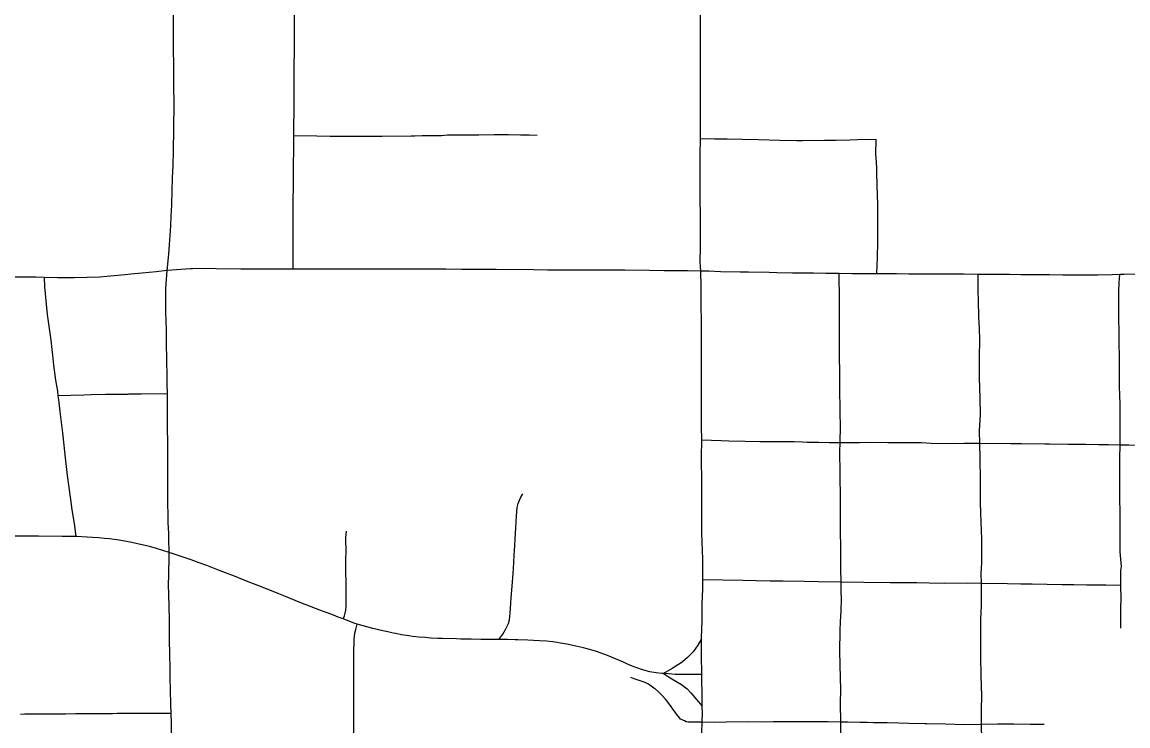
# Model space of a CAD drawing. Extents: x -19 to 366, y -4 to 359.
# Drawn here: x 154.467 to 154.991, y 194.69 to 195.024 of the extents above; entities that cross this region are included whole.
import ezdxf

# ---------------------------------------------------------------- set-up
doc = ezdxf.new("R2010")
doc.units = 0
doc.layers.add('R_Striping', color=7, linetype='Continuous')
doc.layers.add('Sheet Fence', color=7, linetype='Continuous')

msp = doc.modelspace()

# ---------------------------------------------------------------- linework, layer by layer
at = {"layer": 'R_Striping'}
for points in [[(154.5356, 194.90582), (154.53641, 194.91361), (154.53672, 194.91827), (154.53743, 194.92703), (154.53753, 194.93178), (154.5377, 194.93402), (154.53786, 194.93717), (154.53822, 194.94988), (154.5384, 194.95564), (154.53859, 194.96269), (154.53874, 194.97282), (154.53876, 194.97593), (154.53887, 194.98199), (154.53886, 194.98789), (154.5388, 194.99055), (154.53877, 194.99796), (154.53873, 195.00396), (154.53869, 195.0101), (154.53868, 195.01419), (154.53869, 195.01779), (154.53862, 195.02349), (154.53861, 195.02773), (154.5387, 195.03035), (154.53871, 195.03389)], [(154.59567, 194.96968), (154.59571, 194.97323), (154.59584, 194.98246), (154.59593, 194.9889), (154.59579, 194.99344), (154.59593, 195.00231), (154.59602, 195.01028), (154.59607, 195.01337), (154.59601, 195.02178), (154.596, 195.02523), (154.59605, 195.02905), (154.59629, 195.03308)], [(154.78857, 194.96835), (154.78867, 194.97381), (154.78863, 194.98057), (154.78864, 194.98355), (154.78869, 194.992), (154.78866, 194.99697), (154.7886, 195.02023), (154.78859, 195.02535), (154.78863, 195.03061)], [(154.59541, 194.90652), (154.59546, 194.91508), (154.59541, 194.92551), (154.59542, 194.93775), (154.59553, 194.94692), (154.59553, 194.95395), (154.59564, 194.96525), (154.59567, 194.96968)], [(154.71112, 194.96995), (154.70733, 194.97003), (154.70319, 194.97006), (154.69755, 194.97015), (154.69082, 194.97015), (154.68346, 194.97007), (154.6801, 194.97001), (154.67474, 194.97006), (154.66863, 194.97001), (154.66577, 194.96981), (154.65661, 194.96967), (154.65316, 194.96963), (154.6514, 194.9696), (154.63765, 194.96947), (154.63417, 194.96945), (154.62727, 194.96946), (154.62479, 194.96946), (154.61887, 194.96941), (154.6129, 194.96948), (154.60667, 194.96958), (154.59567, 194.96968)], [(154.78872, 194.90564), (154.78854, 194.90994), (154.78861, 194.91714), (154.78856, 194.92753), (154.78854, 194.94418), (154.78851, 194.95072), (154.78847, 194.96072), (154.78857, 194.96835)], [(154.8719, 194.96793), (154.86305, 194.96778), (154.85945, 194.96775), (154.85285, 194.96756), (154.84743, 194.96746), (154.83699, 194.9674), (154.83429, 194.96742), (154.82614, 194.96751), (154.81618, 194.9678), (154.80855, 194.96797), (154.80122, 194.96818), (154.79528, 194.9682), (154.78857, 194.96835)], [(154.87234, 194.90431), (154.8725, 194.90834), (154.87259, 194.91193), (154.87265, 194.91443), (154.87272, 194.91691), (154.87274, 194.91718), (154.87277, 194.92623), (154.87276, 194.92891), (154.8727, 194.9382), (154.87264, 194.94085), (154.87243, 194.94724), (154.87233, 194.95118), (154.87229, 194.95411), (154.8721, 194.95735), (154.87181, 194.96087), (154.8719, 194.96793)], [(154.47746, 194.90255), (154.47327, 194.90268), (154.46933, 194.90271), (154.46536, 194.90268), (154.4569, 194.90273), (154.44982, 194.90273)], [(154.5356, 194.90582), (154.53041, 194.90528), (154.5238, 194.9046), (154.51841, 194.90408), (154.51575, 194.90383), (154.50871, 194.90312), (154.50705, 194.90298), (154.50367, 194.90278), (154.49173, 194.90237), (154.48872, 194.90236), (154.48358, 194.90236), (154.47746, 194.90255)], [(154.48395, 194.84648), (154.4837, 194.84861), (154.48285, 194.85382), (154.48191, 194.86095), (154.48143, 194.8657), (154.48114, 194.86845), (154.48063, 194.87284), (154.47969, 194.87956), (154.47889, 194.88505), (154.47764, 194.89817), (154.47746, 194.90255)], [(154.53572, 194.84733), (154.53567, 194.8523), (154.53564, 194.85562), (154.53552, 194.86351), (154.53536, 194.87138), (154.53523, 194.87792), (154.53501, 194.88612), (154.53498, 194.89736), (154.5356, 194.90582)], [(154.59541, 194.90652), (154.58899, 194.90649), (154.5844, 194.9065), (154.57975, 194.9065), (154.57135, 194.90649), (154.57052, 194.90649), (154.55893, 194.90673), (154.55296, 194.90689), (154.54768, 194.90674), (154.54652, 194.90669), (154.5356, 194.90582)], [(154.6082, 194.90657), (154.60734, 194.90656), (154.59541, 194.90652)], [(154.68285, 194.9064), (154.67527, 194.90642), (154.66776, 194.90647), (154.66182, 194.90651), (154.6585, 194.90652), (154.65284, 194.90652), (154.64524, 194.90652), (154.63795, 194.90651), (154.63283, 194.9065), (154.62902, 194.90654), (154.61821, 194.90657), (154.61071, 194.90657), (154.6082, 194.90657)], [(154.69176, 194.90634), (154.68679, 194.90638), (154.68285, 194.9064)], [(154.72651, 194.90608), (154.72016, 194.90611), (154.71602, 194.90612), (154.70943, 194.90617), (154.69176, 194.90634)], [(154.78872, 194.90564), (154.78253, 194.90576), (154.77147, 194.90578), (154.76441, 194.90586), (154.75278, 194.90599), (154.74639, 194.906), (154.73663, 194.90605), (154.73523, 194.90605), (154.72651, 194.90608)], [(154.78927, 194.82537), (154.78917, 194.83188), (154.78918, 194.83797), (154.78911, 194.86821), (154.78906, 194.87757), (154.78903, 194.88421), (154.789, 194.8867), (154.78899, 194.89817), (154.78872, 194.90564)], [(154.82126, 194.90488), (154.81136, 194.90504), (154.80747, 194.90508), (154.79811, 194.90525), (154.79261, 194.90556), (154.78872, 194.90564)], [(154.85436, 194.90443), (154.85062, 194.90447), (154.84806, 194.90453), (154.8422, 194.9046), (154.83773, 194.90464), (154.83233, 194.90469), (154.82479, 194.90482), (154.82126, 194.90488)], [(154.85484, 194.8242), (154.85503, 194.83226), (154.8549, 194.83823), (154.85484, 194.84175), (154.85478, 194.84768), (154.85478, 194.8539), (154.85473, 194.85796), (154.85465, 194.86475), (154.85461, 194.87701), (154.85456, 194.88027), (154.85456, 194.88193), (154.85454, 194.88721), (154.85453, 194.89096), (154.8545, 194.89575), (154.85439, 194.9003), (154.85436, 194.90443)], [(154.87234, 194.90431), (154.86556, 194.90435), (154.86066, 194.90438), (154.85436, 194.90443)], [(154.88748, 194.90421), (154.88155, 194.90424), (154.87847, 194.90426), (154.87234, 194.90431)], [(154.92031, 194.90398), (154.91358, 194.90408), (154.91026, 194.90409), (154.90323, 194.90414), (154.89697, 194.90417), (154.88748, 194.90421)], [(154.9876, 194.90395), (154.98393, 194.90383), (154.97704, 194.90364), (154.9701, 194.90365), (154.96669, 194.90365), (154.96053, 194.90372), (154.95414, 194.90377), (154.94563, 194.90383), (154.94066, 194.9039), (154.93526, 194.90392), (154.93146, 194.90395), (154.92687, 194.90401), (154.92031, 194.90398)], [(154.92117, 194.82382), (154.92101, 194.82989), (154.92142, 194.83757), (154.92128, 194.84533), (154.92104, 194.85504), (154.92098, 194.86482), (154.9211, 194.87296), (154.92098, 194.87844), (154.92063, 194.88391), (154.92053, 194.89172), (154.92039, 194.89645), (154.92031, 194.90398)], [(154.98741, 194.8636), (154.98724, 194.87301), (154.98722, 194.8762), (154.98721, 194.87741), (154.98713, 194.88242), (154.9871, 194.88417), (154.98703, 194.88879), (154.9871, 194.89588), (154.98726, 194.90021), (154.9876, 194.90395)], [(155.04138, 194.9033), (155.02938, 194.90382), (155.02229, 194.90388), (155.00709, 194.904), (154.99806, 194.9041), (154.98942, 194.90401), (154.9876, 194.90395)], [(154.98774, 194.82307), (154.98777, 194.82758), (154.98776, 194.83282), (154.98769, 194.83988), (154.98768, 194.8433), (154.98758, 194.84596), (154.98743, 194.85171), (154.98736, 194.85977), (154.98741, 194.8636)], [(154.53572, 194.84733), (154.52331, 194.84724), (154.51844, 194.84718), (154.51744, 194.84718), (154.51695, 194.84712), (154.5137, 194.84716), (154.50631, 194.84714), (154.4995, 194.84689), (154.49607, 194.84681), (154.48395, 194.84648)], [(154.49239, 194.77974), (154.49159, 194.78587), (154.49052, 194.79246), (154.48985, 194.7973), (154.48837, 194.80876), (154.48746, 194.81704), (154.4863, 194.82743), (154.48606, 194.82894), (154.48491, 194.83896), (154.48417, 194.8445), (154.48395, 194.84648)], [(154.5365, 194.77219), (154.53647, 194.77879), (154.53635, 194.78112), (154.53612, 194.78641), (154.53598, 194.79905), (154.53597, 194.80346), (154.536, 194.81017), (154.53596, 194.81569), (154.53595, 194.81607), (154.53592, 194.82482), (154.53589, 194.82659), (154.53582, 194.82896), (154.53578, 194.83279), (154.53575, 194.83595), (154.53577, 194.84263), (154.53572, 194.84733)], [(154.78976, 194.75924), (154.78976, 194.76627), (154.78973, 194.76909), (154.78934, 194.78128), (154.78932, 194.78513), (154.78928, 194.7911), (154.78924, 194.79737), (154.78919, 194.80829), (154.78916, 194.81405), (154.78914, 194.82031), (154.78931, 194.82256), (154.78927, 194.82537)], [(154.82212, 194.82466), (154.81677, 194.82469), (154.80982, 194.82484), (154.8021, 194.82502), (154.79843, 194.82507), (154.78927, 194.82537)], [(154.85484, 194.8242), (154.84975, 194.82418), (154.84477, 194.82438), (154.83921, 194.82438), (154.83698, 194.82446), (154.83314, 194.82461), (154.82776, 194.82462), (154.82212, 194.82466)], [(154.85504, 194.79145), (154.85504, 194.79305), (154.85501, 194.79962), (154.85502, 194.80087), (154.85494, 194.80602), (154.8549, 194.81293), (154.8548, 194.817), (154.85475, 194.82005), (154.85484, 194.8242)], [(154.88829, 194.82412), (154.8827, 194.82413), (154.87753, 194.8242), (154.86872, 194.82426), (154.86405, 194.82424), (154.85972, 194.82422), (154.85484, 194.8242)], [(154.92117, 194.82382), (154.91371, 194.82387), (154.90812, 194.82377), (154.89805, 194.82378), (154.8935, 194.82412), (154.88829, 194.82412)], [(154.92158, 194.79043), (154.92151, 194.79655), (154.92147, 194.80034), (154.9214, 194.8067), (154.92136, 194.81678), (154.92117, 194.82382)], [(154.95417, 194.8235), (154.95194, 194.82351), (154.9409, 194.82365), (154.93593, 194.82372), (154.92117, 194.82382)], [(154.98774, 194.82307), (154.9822, 194.82316), (154.97741, 194.82326), (154.97151, 194.82336), (154.96308, 194.82344), (154.95417, 194.8235)], [(154.98771, 194.7895), (154.98767, 194.79142), (154.98756, 194.7975), (154.98749, 194.80156), (154.9875, 194.80731), (154.98756, 194.80864), (154.98761, 194.81407), (154.98762, 194.81683), (154.98774, 194.82307)], [(155.04123, 194.82268), (155.03252, 194.82262), (155.02086, 194.82269), (155.01752, 194.82268), (155.00691, 194.82278), (154.9953, 194.82295), (154.99184, 194.82301), (154.98774, 194.82307)], [(154.69291, 194.73092), (154.69478, 194.73353), (154.69613, 194.73568), (154.69759, 194.73855), (154.69801, 194.74022), (154.69834, 194.74336), (154.6987, 194.74815), (154.69888, 194.75064), (154.69929, 194.75618), (154.6997, 194.7622), (154.70004, 194.76729), (154.70026, 194.77103), (154.7004, 194.77294), (154.70139, 194.78947), (154.70167, 194.79348), (154.70216, 194.79544), (154.70271, 194.79697), (154.70342, 194.79845), (154.7043, 194.79997)], [(154.85531, 194.75809), (154.85516, 194.76454), (154.85526, 194.76747), (154.85516, 194.77733), (154.85512, 194.7794), (154.85507, 194.78795), (154.85504, 194.79145)], [(154.92192, 194.75746), (154.92185, 194.76215), (154.92192, 194.76465), (154.9221, 194.76743), (154.92217, 194.77069), (154.92216, 194.77482), (154.92206, 194.77898), (154.92192, 194.7822), (154.92175, 194.78715), (154.92158, 194.79043)], [(154.9881, 194.7565), (154.98803, 194.76357), (154.98835, 194.76556), (154.98774, 194.77249), (154.98777, 194.77563), (154.98778, 194.78538), (154.98776, 194.78673), (154.98771, 194.7895)], [(154.61915, 194.74069), (154.61973, 194.74207), (154.61999, 194.74347), (154.62035, 194.74488), (154.6205, 194.74634), (154.62052, 194.7497), (154.62052, 194.75201), (154.6205, 194.75504), (154.62042, 194.76556), (154.62044, 194.76734), (154.62047, 194.7743), (154.62045, 194.77712), (154.62044, 194.77925), (154.62065, 194.78231)], [(154.49239, 194.77974), (154.48689, 194.77975), (154.48588, 194.77975), (154.47455, 194.77988), (154.47169, 194.77988), (154.46887, 194.77987), (154.45728, 194.77992), (154.45627, 194.77992), (154.44809, 194.77992), (154.44291, 194.77996)], [(154.5365, 194.77219), (154.53062, 194.77415), (154.5272, 194.77503), (154.51955, 194.77681), (154.51888, 194.77695), (154.51281, 194.77801), (154.50829, 194.77862), (154.50594, 194.77886), (154.50321, 194.77911), (154.50015, 194.7793), (154.4977, 194.77946), (154.49277, 194.77974), (154.49239, 194.77974)], [(154.53751, 194.6958), (154.53733, 194.70035), (154.53716, 194.70679), (154.53707, 194.713), (154.53698, 194.71657), (154.53681, 194.72474), (154.53675, 194.72999), (154.53667, 194.73967), (154.53661, 194.74729), (154.53644, 194.75126), (154.53629, 194.75774), (154.53638, 194.76041), (154.53641, 194.76414), (154.53653, 194.76809), (154.5365, 194.77219)], [(154.61915, 194.74069), (154.61681, 194.74157), (154.61446, 194.74246), (154.60806, 194.74491), (154.60109, 194.74759), (154.59828, 194.7487), (154.59174, 194.75128), (154.58863, 194.75251), (154.58031, 194.75586), (154.5741, 194.75832), (154.56758, 194.76088), (154.56329, 194.76256), (154.56073, 194.76355), (154.55682, 194.76507), (154.55445, 194.76597), (154.55086, 194.76732), (154.54698, 194.76873), (154.54513, 194.76939), (154.54081, 194.77076), (154.5365, 194.77219)], [(154.78911, 194.73132), (154.7891, 194.73163), (154.78944, 194.74), (154.78949, 194.74775), (154.78977, 194.75491), (154.78976, 194.75924)], [(154.82161, 194.75865), (154.81498, 194.75875), (154.80884, 194.75888), (154.78976, 194.75924)], [(154.85531, 194.75809), (154.84459, 194.75828), (154.83784, 194.75839), (154.82784, 194.75855), (154.82161, 194.75865)], [(154.8548, 194.72523), (154.85492, 194.73523), (154.85502, 194.73928), (154.85536, 194.74444), (154.85557, 194.75014), (154.85542, 194.75349), (154.85531, 194.75809)], [(154.92192, 194.75746), (154.91517, 194.75758), (154.90449, 194.75754), (154.89712, 194.75771), (154.89122, 194.75774), (154.87867, 194.75785), (154.86606, 194.7579), (154.85531, 194.75809)], [(154.9216, 194.72481), (154.92155, 194.72808), (154.92159, 194.7315), (154.9217, 194.73634), (154.92168, 194.74094), (154.92175, 194.7436), (154.92197, 194.74727), (154.92201, 194.75052), (154.92192, 194.75746)], [(154.9881, 194.7565), (154.98097, 194.75662), (154.97187, 194.75674), (154.96571, 194.75684), (154.96028, 194.75691), (154.94595, 194.75709), (154.94064, 194.75716), (154.93425, 194.75725), (154.92192, 194.75746)], [(154.98804, 194.73624), (154.98807, 194.73855), (154.98803, 194.74616), (154.98813, 194.74998), (154.9881, 194.7565)], [(154.62574, 194.73826), (154.62471, 194.73855), (154.62033, 194.74025), (154.61915, 194.74069)], [(154.62558, 194.68101), (154.62514, 194.68166), (154.62463, 194.68267), (154.62425, 194.68424), (154.62422, 194.68758), (154.62423, 194.6899), (154.62422, 194.69325), (154.62421, 194.69844), (154.62417, 194.70215), (154.62416, 194.70793), (154.62417, 194.71151), (154.62414, 194.72294), (154.62414, 194.72436), (154.62432, 194.73112), (154.62468, 194.73398), (154.62506, 194.73573), (154.62574, 194.73826)], [(154.69291, 194.73092), (154.69175, 194.73093), (154.69021, 194.73093), (154.68446, 194.73099), (154.67984, 194.73105), (154.67498, 194.73111), (154.67285, 194.73117), (154.66626, 194.73137), (154.664, 194.73146), (154.66078, 194.73161), (154.6581, 194.7318), (154.65494, 194.73206), (154.65204, 194.7324), (154.65023, 194.73264), (154.64685, 194.73318), (154.64409, 194.7337), (154.64278, 194.73396), (154.64023, 194.73452), (154.63794, 194.73504), (154.63317, 194.73618), (154.62574, 194.73826)], [(154.77113, 194.71478), (154.77025, 194.71485), (154.76756, 194.71518), (154.76452, 194.71559), (154.76067, 194.71664), (154.75543, 194.71864), (154.75312, 194.71966), (154.75204, 194.72018), (154.74647, 194.72262), (154.74444, 194.72339), (154.73972, 194.72501), (154.73879, 194.72532), (154.73416, 194.72665), (154.73313, 194.7269), (154.73029, 194.72762), (154.72521, 194.72869), (154.72409, 194.72889), (154.71855, 194.72978), (154.7156, 194.7301), (154.71218, 194.73035), (154.70946, 194.73049), (154.70668, 194.7306), (154.70204, 194.73077), (154.70073, 194.73082), (154.69715, 194.73087), (154.69576, 194.7309), (154.69291, 194.73092)], [(154.78911, 194.73132), (154.78737, 194.7283), (154.7851, 194.72506), (154.78246, 194.7224), (154.7799, 194.72013), (154.77513, 194.71714), (154.77113, 194.71478)], [(154.78923, 194.7144), (154.78919, 194.71738), (154.78917, 194.72045), (154.78911, 194.73132)], [(154.85518, 194.69177), (154.85501, 194.70076), (154.85515, 194.7072), (154.8551, 194.71279), (154.8548, 194.72523)], [(154.922, 194.69066), (154.922, 194.69644), (154.92197, 194.6981), (154.92203, 194.70397), (154.92195, 194.70913), (154.92183, 194.71372), (154.92168, 194.7229), (154.9216, 194.72481)], [(154.77113, 194.71478), (154.77501, 194.7123), (154.77962, 194.70953), (154.78226, 194.70748), (154.784, 194.70559), (154.78672, 194.70244), (154.78949, 194.69937)], [(154.78923, 194.7144), (154.78485, 194.71441), (154.78038, 194.71427), (154.77654, 194.71434), (154.7735, 194.7146), (154.77113, 194.71478)], [(154.78949, 194.69937), (154.78935, 194.70667), (154.78928, 194.71036), (154.78923, 194.7144)], [(154.78941, 194.69169), (154.78271, 194.69175), (154.78185, 194.69193), (154.78099, 194.69231), (154.77986, 194.69281), (154.77919, 194.69321), (154.77882, 194.69359), (154.77746, 194.69538), (154.77623, 194.69701), (154.77554, 194.69796), (154.77472, 194.69913), (154.77368, 194.70055), (154.77275, 194.70171), (154.77196, 194.7026), (154.77037, 194.70438), (154.76876, 194.70604), (154.76706, 194.70746), (154.76655, 194.70786), (154.76393, 194.70979), (154.76297, 194.7103), (154.76194, 194.71069), (154.75716, 194.7122), (154.75558, 194.71285)], [(154.78941, 194.69169), (154.78956, 194.6963), (154.78949, 194.69861), (154.78949, 194.69937)], [(154.53751, 194.6958), (154.53085, 194.69584), (154.52363, 194.69583), (154.52197, 194.69583), (154.51678, 194.69583), (154.51577, 194.69583), (154.51193, 194.69578), (154.50971, 194.69575), (154.50549, 194.69571), (154.50215, 194.69572), (154.4963, 194.6957), (154.49232, 194.69568), (154.48738, 194.69558), (154.47961, 194.69555), (154.47762, 194.69551), (154.4735, 194.69551), (154.46808, 194.69549), (154.46602, 194.69544)], [(154.53775, 194.68469), (154.53766, 194.69164), (154.53751, 194.6958)], [(154.78979, 194.65142), (154.78973, 194.65574), (154.78918, 194.65836), (154.78918, 194.65925), (154.78918, 194.66089), (154.78909, 194.66625), (154.78909, 194.66858), (154.78912, 194.67548), (154.78913, 194.67897), (154.78921, 194.68265), (154.78926, 194.6866), (154.78941, 194.69169)], [(154.82311, 194.69181), (154.81949, 194.69179), (154.81156, 194.69183), (154.80076, 194.6917), (154.79541, 194.69164), (154.78941, 194.69169)], [(154.85518, 194.69177), (154.84902, 194.69186), (154.83889, 194.69181), (154.83185, 194.69185), (154.82311, 194.69181)], [(154.85579, 194.65164), (154.85588, 194.66139), (154.8558, 194.66956), (154.85565, 194.67611), (154.85545, 194.68208), (154.85526, 194.68825), (154.85518, 194.69177)], [(154.922, 194.69066), (154.91351, 194.69053), (154.9048, 194.69083), (154.89594, 194.69099), (154.89509, 194.69099), (154.88748, 194.69113), (154.88277, 194.69128), (154.8772, 194.69138), (154.87068, 194.69145), (154.86762, 194.69154), (154.86423, 194.69161), (154.85855, 194.69172), (154.85518, 194.69177)], [(154.92282, 194.62068), (154.92295, 194.62493), (154.92286, 194.63278), (154.92294, 194.63711), (154.92295, 194.6417), (154.92267, 194.64858), (154.92252, 194.65276), (154.92241, 194.65898), (154.92235, 194.66491), (154.9223, 194.66814), (154.92213, 194.67288), (154.92206, 194.67688), (154.92199, 194.68153), (154.92203, 194.68358), (154.922, 194.69066)], [(154.95167, 194.69058), (154.95149, 194.69058), (154.94498, 194.69066), (154.93723, 194.69077), (154.92953, 194.69077), (154.922, 194.69066)]]:
    msp.add_lwpolyline(points, dxfattribs=at)
at = {"layer": 'Sheet Fence'}
for points in [[(156.50946, 189.3937), (156.44759, 191.65634), (156.2114, 200.27623), (155.97446, 208.89626), (155.73678, 217.51643), (155.49836, 226.13674), (155.2592, 234.75719), (155.01929, 243.37778), (154.77865, 251.9985), (154.53727, 260.61937), (154.29515, 269.24038), (154.0523, 277.86152), (153.80871, 286.48281), (153.56438, 295.10424), (153.31933, 303.72581), (153.07354, 312.34752), (152.82702, 320.96938), (152.57978, 329.59137), (152.3318, 338.21351), (152.0831, 346.83579)], [(0, 189.51617), (7.11214, 189.52059), (14.22427, 189.53386), (21.33637, 189.55597), (28.44845, 189.58693), (35.56048, 189.62672), (42.67245, 189.67537), (49.78436, 189.73285), (56.89619, 189.79918), (64.00793, 189.87436), (71.11958, 189.95838), (78.23111, 190.05124), (85.34253, 190.15294), (92.45381, 190.26349), (99.56495, 190.38288), (106.67593, 190.51112), (113.78675, 190.6482), (120.89739, 190.79412), (128.00785, 190.94888), (135.11811, 191.11248), (142.22816, 191.28493), (149.33799, 191.46621), (156.44759, 191.65634), (163.55694, 191.85531), (170.66605, 192.06312), (177.77489, 192.27977), (184.88345, 192.50526), (191.99173, 192.73959), (199.09971, 192.98276), (206.20739, 193.23477), (213.31474, 193.49561), (220.42177, 193.7653), (227.52845, 194.04382), (234.63479, 194.33118), (241.74076, 194.62738), (248.84635, 194.93241), (255.95157, 195.24628), (263.05638, 195.56898), (270.16079, 195.90052), (277.26478, 196.24089), (284.36834, 196.5901), (291.47147, 196.94814), (298.57414, 197.31501), (305.67635, 197.69072), (312.77809, 198.07525), (319.87934, 198.46862), (326.9801, 198.87082), (334.08035, 199.28185), (341.18009, 199.7017)]]:
    msp.add_spline(points, degree=3, dxfattribs=at)

doc.saveas('drawing.dxf')
